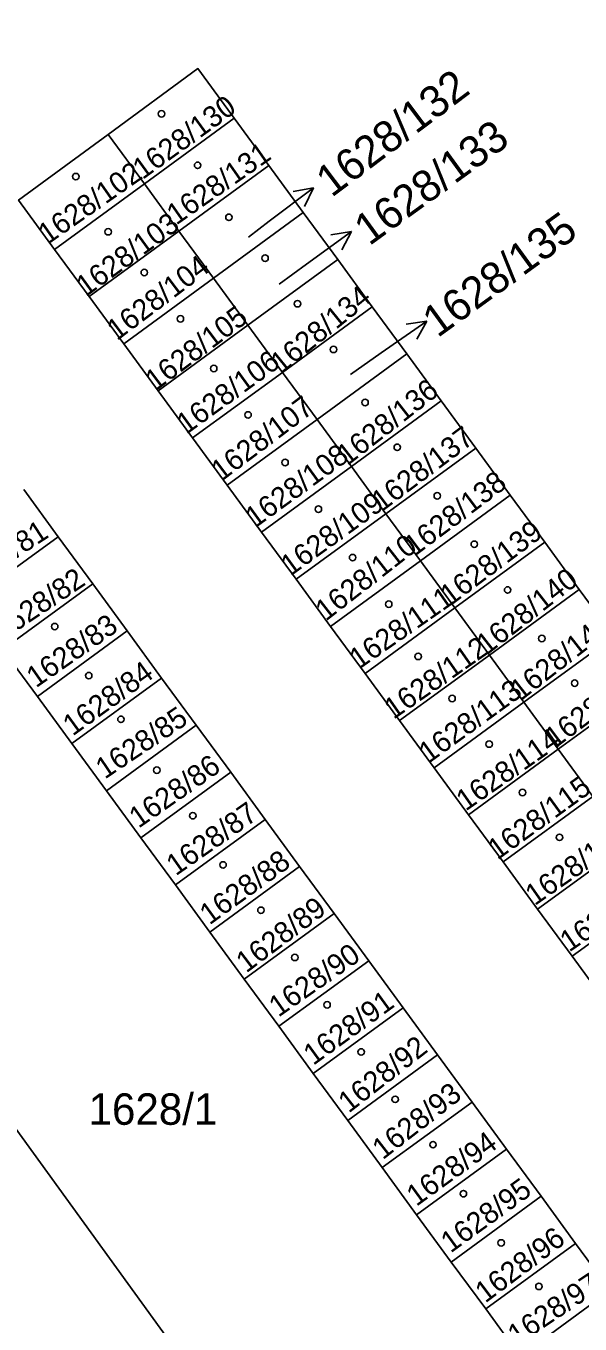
# Model space of a CAD drawing. Extents: x -644096 to -634268, y -1141430 to -1133463.
# Drawn here: x -638375.9 to -638346, y -1138533.7 to -1138463.5 of the extents above; entities that cross this region are included whole.
import ezdxf

# ---------------------------------------------------------------- set-up
doc = ezdxf.new("R2010")
doc.units = 0
for name, color, linetype in [('M_Svah_Zarez', 7, 'Continuous'), ('svrsek_osa_terminal_VRT', 7, 'Continuous'), ('svrsek_osa_VRT', 7, 'Continuous'), ('svrsek_popisy_VRT', 7, 'Continuous'), ('terminal_VRT', 7, 'Continuous')]:
    doc.layers.add(name, color=color, linetype=linetype)

msp = doc.modelspace()

# ---------------------------------------------------------------- linework, layer by layer
at = {"layer": 'M_Svah_Zarez'}
for centre in [(-638368.577, -1138468.249), (-638366.627, -1138471.029), (-638373.207, -1138471.639), (-638364.937, -1138473.839), (-638371.457, -1138474.619), (-638362.987, -1138476.049), (-638369.507, -1138476.819), (-638361.237, -1138478.509), (-638367.557, -1138479.329), (-638359.287, -1138480.979), (-638365.757, -1138482.009), (-638357.587, -1138483.849), (-638363.907, -1138484.519), (-638355.847, -1138486.269), (-638361.907, -1138487.089), (-638353.687, -1138488.889), (-638360.107, -1138489.609), (-638351.687, -1138491.509), (-638358.257, -1138492.229), (-638349.887, -1138493.979), (-638356.307, -1138494.749), (-638374.347, -1138495.959), (-638348.037, -1138496.599), (-638354.717, -1138497.569), (-638372.507, -1138498.609), (-638346.267, -1138499.019), (-638352.887, -1138499.849), (-638370.767, -1138500.969), (-638350.887, -1138502.309), (-638368.827, -1138503.719), (-638349.087, -1138504.929), (-638366.887, -1138506.179), (-638347.087, -1138507.349), (-638365.257, -1138508.839), (-638363.207, -1138511.289), (-638361.377, -1138513.839), (-638359.637, -1138516.399), (-638357.797, -1138518.949), (-638355.957, -1138521.509), (-638353.917, -1138523.959), (-638352.277, -1138526.609), (-638350.237, -1138529.269), (-638348.197, -1138531.619)]:
    msp.add_circle(centre, 0.175, dxfattribs=at)
at = {"layer": 'svrsek_osa_terminal_VRT'}
msp.add_arc((-642050.261, -1145189.597), 8802.25, 41.4131519, 75.3170489, dxfattribs=at)
at = {"layer": 'svrsek_popisy_VRT'}
for p, q in [((-638362.76, -1138474.05), (-638360.363, -1138472.244)), ((-638360.363, -1138472.244), (-638361.464, -1138472.447)), ((-638360.363, -1138472.244), (-638360.862, -1138473.247)), ((-638363.88, -1138474.91), (-638362.76, -1138474.05)), ((-638360.75, -1138476.37), (-638358.322, -1138474.606)), ((-638358.322, -1138474.606), (-638359.427, -1138474.79)), ((-638358.322, -1138474.606), (-638358.838, -1138475.6)), ((-638362.22, -1138477.45), (-638360.75, -1138476.37)), ((-638356.71, -1138481.17), (-638354.252, -1138479.449)), ((-638354.252, -1138479.449), (-638355.359, -1138479.613)), ((-638354.252, -1138479.449), (-638354.785, -1138480.433)), ((-638358.38, -1138482.33), (-638356.71, -1138481.17))]:
    msp.add_line(p, q, dxfattribs=at)
at = {"layer": 'terminal_VRT'}
for p, q in [((-638369.5, -1138472.03), (-638364.65, -1138468.48)), ((-638362.78, -1138471.03), (-638364.65, -1138468.48)), ((-638369.5, -1138472.03), (-638371.45, -1138469.36)), ((-638367.64, -1138474.58), (-638362.78, -1138471.03)), ((-638360.92, -1138473.58), (-638362.78, -1138471.03)), ((-638374.35, -1138475.58), (-638369.5, -1138472.03)), ((-638367.64, -1138474.58), (-638369.5, -1138472.03)), ((-638365.77, -1138477.12), (-638360.92, -1138473.58)), ((-638359.06, -1138476.12), (-638360.92, -1138473.58)), ((-638372.49, -1138478.12), (-638367.64, -1138474.58)), ((-638365.77, -1138477.12), (-638367.64, -1138474.58)), ((-638374.35, -1138475.58), (-638372.49, -1138478.12)), ((-638410.43, -1138476.26), (-638343.73, -1138568.22)), ((-638363.91, -1138479.67), (-638359.06, -1138476.12)), ((-638357.2, -1138478.67), (-638359.06, -1138476.12)), ((-638370.62, -1138480.67), (-638365.77, -1138477.12)), ((-638363.91, -1138479.67), (-638365.77, -1138477.12)), ((-638372.49, -1138478.12), (-638370.62, -1138480.67)), ((-638362.05, -1138482.22), (-638357.2, -1138478.67)), ((-638355.33, -1138481.22), (-638357.2, -1138478.67)), ((-638368.76, -1138483.22), (-638363.91, -1138479.67)), ((-638362.05, -1138482.22), (-638363.91, -1138479.67)), ((-638370.62, -1138480.67), (-638368.76, -1138483.22)), ((-638360.18, -1138484.76), (-638355.33, -1138481.22)), ((-638353.47, -1138483.76), (-638355.33, -1138481.22)), ((-638366.9, -1138485.76), (-638362.05, -1138482.22)), ((-638360.18, -1138484.76), (-638362.05, -1138482.22)), ((-638368.76, -1138483.22), (-638366.9, -1138485.76)), ((-638358.32, -1138487.31), (-638353.47, -1138483.76)), ((-638351.61, -1138486.31), (-638353.47, -1138483.76)), ((-638365.04, -1138488.31), (-638360.18, -1138484.76)), ((-638358.32, -1138487.31), (-638360.18, -1138484.76)), ((-638366.9, -1138485.76), (-638365.04, -1138488.31)), ((-638356.46, -1138489.86), (-638351.61, -1138486.31)), ((-638349.75, -1138488.86), (-638351.61, -1138486.31)), ((-638363.17, -1138490.86), (-638358.32, -1138487.31)), ((-638356.46, -1138489.86), (-638358.32, -1138487.31)), ((-638374.15, -1138491.1), (-638376.01, -1138488.55)), ((-638365.04, -1138488.31), (-638363.17, -1138490.86)), ((-638354.6, -1138492.4), (-638349.75, -1138488.86)), ((-638347.88, -1138491.4), (-638349.75, -1138488.86)), ((-638361.31, -1138493.4), (-638356.46, -1138489.86)), ((-638354.6, -1138492.4), (-638356.46, -1138489.86)), ((-638379, -1138494.64), (-638374.15, -1138491.1)), ((-638372.29, -1138493.64), (-638374.15, -1138491.1)), ((-638363.17, -1138490.86), (-638361.31, -1138493.4)), ((-638352.73, -1138494.95), (-638347.88, -1138491.4)), ((-638346.02, -1138493.95), (-638347.88, -1138491.4)), ((-638359.45, -1138495.95), (-638354.6, -1138492.4)), ((-638352.73, -1138494.95), (-638354.6, -1138492.4)), ((-638361.31, -1138493.4), (-638359.45, -1138495.95)), ((-638377.14, -1138497.19), (-638372.29, -1138493.64)), ((-638370.43, -1138496.19), (-638372.29, -1138493.64)), ((-638350.87, -1138497.5), (-638346.02, -1138493.95)), ((-638344.16, -1138496.5), (-638346.02, -1138493.95)), ((-638357.58, -1138498.5), (-638352.73, -1138494.95)), ((-638350.87, -1138497.5), (-638352.73, -1138494.95)), ((-638375.28, -1138499.74), (-638370.43, -1138496.19)), ((-638368.57, -1138498.74), (-638370.43, -1138496.19)), ((-638359.45, -1138495.95), (-638357.58, -1138498.5)), ((-638349.01, -1138500.04), (-638344.16, -1138496.5)), ((-638377.14, -1138497.19), (-638375.28, -1138499.74)), ((-638355.72, -1138501.04), (-638350.87, -1138497.5)), ((-638349.01, -1138500.04), (-638350.87, -1138497.5)), ((-638357.58, -1138498.5), (-638355.72, -1138501.04)), ((-638373.42, -1138502.28), (-638368.57, -1138498.74)), ((-638366.7, -1138501.28), (-638368.57, -1138498.74)), ((-638347.15, -1138502.59), (-638342.3, -1138499.04)), ((-638375.28, -1138499.74), (-638373.42, -1138502.28)), ((-638353.86, -1138503.59), (-638349.01, -1138500.04)), ((-638347.15, -1138502.59), (-638349.01, -1138500.04)), ((-638371.55, -1138504.83), (-638366.7, -1138501.28)), ((-638364.84, -1138503.83), (-638366.7, -1138501.28)), ((-638355.72, -1138501.04), (-638353.86, -1138503.59)), ((-638373.42, -1138502.28), (-638371.55, -1138504.83)), ((-638352, -1138506.14), (-638347.15, -1138502.59)), ((-638345.28, -1138505.14), (-638347.15, -1138502.59)), ((-638369.69, -1138507.38), (-638364.84, -1138503.83)), ((-638362.98, -1138506.38), (-638364.84, -1138503.83)), ((-638353.86, -1138503.59), (-638352, -1138506.14)), ((-638371.55, -1138504.83), (-638369.69, -1138507.38)), ((-638350.13, -1138508.68), (-638345.28, -1138505.14)), ((-638352, -1138506.14), (-638350.13, -1138508.68)), ((-638367.83, -1138509.92), (-638362.98, -1138506.38)), ((-638361.12, -1138508.92), (-638362.98, -1138506.38)), ((-638369.69, -1138507.38), (-638367.83, -1138509.92)), ((-638348.27, -1138511.23), (-638343.42, -1138507.68)), ((-638365.97, -1138512.47), (-638361.12, -1138508.92)), ((-638359.26, -1138511.47), (-638361.12, -1138508.92)), ((-638350.13, -1138508.68), (-638348.27, -1138511.23)), ((-638367.83, -1138509.92), (-638365.97, -1138512.47)), ((-638346.41, -1138513.78), (-638341.56, -1138510.23)), ((-638364.11, -1138515.02), (-638359.26, -1138511.47)), ((-638357.39, -1138514.02), (-638359.26, -1138511.47)), ((-638348.27, -1138511.23), (-638346.41, -1138513.78)), ((-638365.97, -1138512.47), (-638364.11, -1138515.02)), ((-638346.41, -1138513.78), (-638344.55, -1138516.32)), ((-638362.24, -1138517.56), (-638357.39, -1138514.02)), ((-638355.53, -1138516.56), (-638357.39, -1138514.02)), ((-638364.11, -1138515.02), (-638362.24, -1138517.56)), ((-638360.38, -1138520.11), (-638355.53, -1138516.56)), ((-638353.67, -1138519.11), (-638355.53, -1138516.56)), ((-638362.24, -1138517.56), (-638360.38, -1138520.11)), ((-638358.52, -1138522.66), (-638353.67, -1138519.11)), ((-638351.81, -1138521.66), (-638353.67, -1138519.11)), ((-638360.38, -1138520.11), (-638358.52, -1138522.66)), ((-638356.66, -1138525.2), (-638351.81, -1138521.66)), ((-638349.95, -1138524.2), (-638351.81, -1138521.66)), ((-638358.52, -1138522.66), (-638356.66, -1138525.2)), ((-638354.8, -1138527.75), (-638349.95, -1138524.2)), ((-638348.08, -1138526.75), (-638349.95, -1138524.2)), ((-638356.66, -1138525.2), (-638354.8, -1138527.75)), ((-638352.93, -1138530.3), (-638348.08, -1138526.75)), ((-638346.22, -1138529.3), (-638348.08, -1138526.75)), ((-638354.8, -1138527.75), (-638352.93, -1138530.3)), ((-638351.07, -1138532.84), (-638346.22, -1138529.3)), ((-638344.36, -1138531.84), (-638346.22, -1138529.3)), ((-638352.93, -1138530.3), (-638351.07, -1138532.84)), ((-638349.21, -1138535.39), (-638344.36, -1138531.84)), ((-638351.07, -1138532.84), (-638349.21, -1138535.39))]:
    msp.add_line(p, q, dxfattribs=at)
for points in [[(-638364.65, -1138468.48), (-638366.61, -1138465.8), (-638371.45, -1138469.36)], [(-638371.45, -1138469.36), (-638376.3, -1138472.91), (-638374.35, -1138475.58)]]:
    msp.add_lwpolyline(points, dxfattribs=at)

# ---------------------------------------------------------------- texts
at = {"layer": 'svrsek_osa_VRT'}
for s, height, rotation, p in [('1628/132', 1.7, 37, (-638359.394, -1138472.799)), ('1628/130', 1.14, 36, (-638369.602, -1138471.83)), ('1628/133', 1.7, 36, (-638357.36, -1138475.413)), ('1628/131', 1.14, 35, (-638367.783, -1138474.291)), ('1628/102', 1.14, 35, (-638374.733, -1138475.341)), ('1628/103', 1.14, 36, (-638372.666, -1138478.163)), ('1628/135', 1.7, 36, (-638353.67, -1138480.383)), ('1628/104', 1.14, 37, (-638370.98, -1138480.535)), ('1628/134', 1.14, 39, (-638362.114, -1138482.326)), ('1628/105', 1.14, 37, (-638368.91, -1138483.265)), ('1628/106', 1.14, 36, (-638367.236, -1138485.603)), ('1628/136', 1.14, 38, (-638358.542, -1138487.296)), ('1628/107', 1.14, 37, (-638365.35, -1138488.145)), ('1628/137', 1.14, 37, (-638356.69, -1138489.785)), ('1628/108', 1.14, 36, (-638363.526, -1138490.663)), ('1628/138', 1.14, 37, (-638354.93, -1138492.205)), ('1628/109', 1.14, 36, (-638361.616, -1138493.263)), ('1628/81', 1.14, 33, (-638379.218, -1138494.095)), ('1628/139', 1.14, 37, (-638352.99, -1138494.875)), ('1628/110', 1.14, 38, (-638359.702, -1138495.696)), ('1628/82', 1.14, 34, (-638377.178, -1138496.742)), ('1628/140', 1.14, 38, (-638351.012, -1138497.526)), ('1628/111', 1.14, 35, (-638357.923, -1138498.301)), ('1628/83', 1.14, 35, (-638375.356, -1138499.299)), ('1628/141', 1.14, 38, (-638349.182, -1138500.006)), ('1628/112', 1.14, 35, (-638356.043, -1138501.001)), ('1628/84', 1.14, 36, (-638373.375, -1138501.905)), ('1628/142', 1.14, 37, (-638347.33, -1138502.575)), ('1628/113', 1.14, 36, (-638354.156, -1138503.383)), ('1628/85', 1.14, 34, (-638371.638, -1138504.232)), ('1628/114', 1.14, 35, (-638352.153, -1138505.961)), ('1628/86', 1.14, 35, (-638369.816, -1138506.889)), ('1628/115', 1.14, 36, (-638350.436, -1138508.603)), ('1628/87', 1.14, 35, (-638367.806, -1138509.459)), ('1628/116', 1.14, 35, (-638348.423, -1138511.071)), ('1628/88', 1.14, 36, (-638365.985, -1138512.115)), ('1628/117', 1.14, 34, (-638346.568, -1138513.578)), ('1628/89', 1.14, 37, (-638364.002, -1138514.71)), ('1628/90', 1.14, 35, (-638362.266, -1138517.099)), ('1628/91', 1.14, 36, (-638360.385, -1138519.705)), ('1628/92', 1.14, 38, (-638358.469, -1138522.285)), ('1628/93', 1.14, 38, (-638356.629, -1138524.805)), ('1628/94', 1.14, 36, (-638354.815, -1138527.325)), ('1628/95', 1.14, 36, (-638352.965, -1138529.845)), ('1628/96', 1.14, 37, (-638351.092, -1138532.55)), ('1628/97', 1.14, 34, (-638349.388, -1138534.852))]:
    msp.add_text(s, height=height, rotation=rotation, dxfattribs=at).set_placement(p)
msp.add_text('1628/1', height=1.7, dxfattribs=at).set_placement((-638372.516, -1138522.885))

doc.saveas('drawing.dxf')
